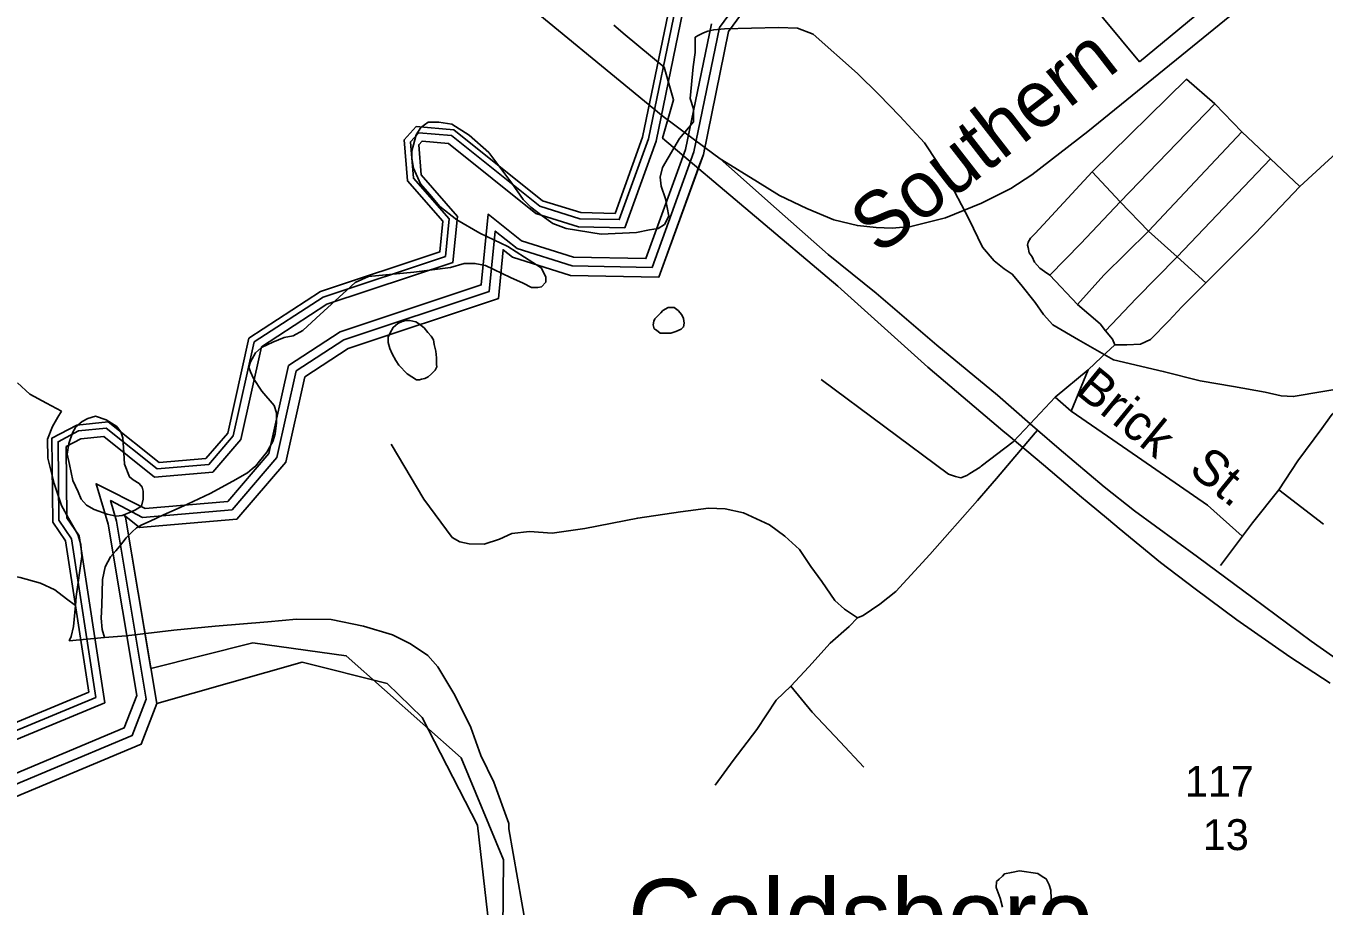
# Model space of a CAD drawing. Extents: x 2260773 to 2342389, y 552869 to 618546.
# Drawn here: x 2290347 to 2293789, y 592689 to 595024 of the extents above; entities that cross this region are included whole.
import ezdxf

# ---------------------------------------------------------------- set-up
doc = ezdxf.new("R2010")
doc.units = 0
for name, color, linetype in [('Exist Boundary Political City Limit New', 7, 'Continuous'), ('Exist Boundary Political Urban Extension UEB', 7, 'Continuous'), ('Exist Civil Demographics Community Label', 7, 'Continuous'), ('Exist Cultural Warehouse Building Footprint', 7, 'Continuous'), ('Exist Hydrographic Buffer Line', 7, 'Continuous'), ('Exist Hydrographic Creek Single Shore', 7, 'Continuous'), ('Exist Hydrographic Misc Water Feature', 7, 'Continuous'), ('Exist Hydrographic River Shore', 7, 'Continuous'), ('Exist Railroad Mainline', 7, 'Continuous'), ('Exist Railroad Mainline Label', 7, 'Continuous'), ('Exist Road Non-System Type 51', 7, 'Continuous'), ('Exist Road Non-System Type 51 Label', 7, 'Continuous'), ('Exist Road Primary US Label', 7, 'Continuous'), ('Map Preparation Boundary City Limit Buffer Line', 7, 'Continuous')]:
    doc.layers.add(name, color=color, linetype=linetype)

msp = doc.modelspace()

# ---------------------------------------------------------------- linework, layer by layer
at = {"layer": 'Exist Boundary Political City Limit New'}
msp.add_lwpolyline([(2293805.2, 593280.1), (2293698.2, 593350.5), (2293557.5, 593448.6), (2293447.5, 593530.6), (2293354.8, 593600.6), (2293246, 593690.6), (2293217.2, 593714.6), (2293160.5, 593761.8), (2293145.8, 593774), (2293044.8, 593859.6), (2292951.2, 593937.9), (2292937, 593949.7), (2292738.5, 594118.9), (2292500, 594333.6), (2292035, 594725.7), (2292064.2, 594827.8), (2292038.8, 594914.3), (2291935.8, 595000), (2291905.5, 595026.1)], dxfattribs=at)
at = {"layer": 'Exist Boundary Political Urban Extension UEB'}
for points in [[(2292133.8, 594657.5), (2292143, 594682.8), (2292146.9, 594701.5)], [(2290677.6, 593319.3), (2290611.1, 593720.3), (2290607.3, 593725.8), (2290647.6, 593693.6), (2290906.1, 593715.6), (2291035.7, 593867), (2291086, 594092.6), (2291201.1, 594167.7), (2291599.5, 594300.3), (2291612.2, 594429.9), (2291637, 594409.9), (2291790.8, 594362), (2292024.9, 594357.1), (2292133.8, 594657.5)], [(2291532.5, 590855.8), (2291297.5, 591037.7), (2291247.5, 591130.5), (2291302.6, 591404.9), (2291524.5, 591757.8), (2291645.5, 592122.7), (2291634.6, 592408.2), (2291609.6, 592441.5), (2291613.2, 592811.7), (2291500.5, 593082.4), (2291196.1, 593353.1), (2290948.1, 593387), (2290677.6, 593319.3)]]:
    msp.add_lwpolyline(points, dxfattribs=at)
at = {"layer": 'Exist Cultural Warehouse Building Footprint'}
for p, q in [((2293299.8, 594928.5), (2293729.9, 595285.4)), ((2293103.1, 595165.5), (2293299.8, 594928.5))]:
    msp.add_line(p, q, dxfattribs=at)
at = {"layer": 'Exist Hydrographic Buffer Line'}
for points in [[(2290665.6, 593238), (2290586.6, 593710.5), (2290571.1, 593764.5), (2290655.7, 593720.1), (2290893.4, 593740.4), (2291012, 593878.9), (2291063.1, 594108.5), (2291189.8, 594191.1), (2291575.5, 594319.4), (2291591.2, 594479.7), (2291649.3, 594433.1), (2291795, 594387.6), (2292007, 594383.2), (2292118.2, 594689.8), (2292186, 595019.3), (2292321.4, 595204.5)], [(2290532.3, 593242.2), (2290467.3, 593663.5), (2290433.9, 593712.4), (2290432, 593920.6), (2290486.5, 593949.3), (2290559.9, 593956.6), (2290694.7, 593849), (2290831.8, 593860.6), (2290896.7, 593936.5), (2290952.2, 594185.4), (2291135, 594304.6), (2291459, 594412.4), (2291468.6, 594511.6), (2291374.5, 594619.7), (2291366.5, 594715.8), (2291388.4, 594740.1), (2291475.6, 594732.6), (2291709.1, 594545.4), (2291815.3, 594512.3), (2291920, 594510.1), (2291997.5, 594723.9), (2292069, 595071.1)], [(2290555.9, 593228.4), (2290487.6, 593671.6), (2290455.2, 593719.1), (2290453.4, 593907.8), (2290492.8, 593928.6), (2290553.4, 593934.5), (2290688.1, 593827), (2290842.3, 593840.1), (2290916.4, 593926.7), (2290971.1, 594172.3), (2291144.3, 594285.3), (2291478.8, 594396.6), (2291490.7, 594518.6), (2291395.1, 594628.4), (2291388.4, 594708.4), (2291397.1, 594718), (2291467.3, 594712), (2291698.9, 594526.3), (2291811.8, 594491), (2291934.8, 594488.5), (2292018.1, 594718.1), (2292089, 595062.3)], [(2290640.6, 593247.6), (2290564.7, 593701.7), (2290533, 593809.5), (2290662.9, 593743.9), (2290882.1, 593762.6), (2290990.8, 593889.5), (2291042.7, 594122.7), (2291179.7, 594212), (2291554, 594336.6), (2291572.4, 594524.3), (2291660.4, 594453.8), (2291798.7, 594410.6), (2291990.9, 594406.6), (2292095.9, 594696.1), (2292164.5, 595028.8)], [(2288831, 592856.7), (2288946.8, 592897.7), (2289536.1, 592928.3), (2289946.4, 592999.3), (2290532.3, 593242.2)], [(2288833.4, 592834.3), (2288951.1, 592876), (2289538.5, 592906.5), (2289952.6, 592978.1), (2290555.9, 593228.4)], [(2288842.3, 592748.6), (2288967.6, 592792.9), (2289547.9, 592823), (2289976, 592897.1), (2290607.7, 593161.9), (2290640.6, 593247.6)], [(2288845.2, 592721.3), (2288972.8, 592766.4), (2289550.8, 592796.4), (2289983.5, 592871.3), (2290628.5, 593141.6), (2290665.6, 593238)]]:
    msp.add_lwpolyline(points, dxfattribs=at)
at = {"layer": 'Exist Hydrographic Creek Single Shore'}
for points in [[(2291543.8, 592904), (2291397, 593189), (2291304.9, 593279.4), (2291078.9, 593336.5), (2290693.7, 593226.4)], [(2292373.8, 590437.4), (2292389.8, 590578.1), (2292718.9, 591024), (2292774.9, 591259), (2292748.9, 591341.5), (2292648.8, 591422.2), (2292514.9, 591415.1), (2292044.9, 590968.8), (2291878.8, 590867.2), (2291687.9, 590831.7), (2291520.8, 590844.9), (2291285.8, 591026.8), (2291235.8, 591119.6), (2291290.9, 591394), (2291512.8, 591746.9), (2291633.8, 592111.8), (2291622.9, 592397.3), (2291597.9, 592430.6), (2291543.8, 592904)]]:
    msp.add_lwpolyline(points, dxfattribs=at)
at = {"layer": 'Exist Hydrographic Misc Water Feature'}
msp.add_line((2290461.1, 593392.5), (2290554.8, 593401.1), dxfattribs=at)
for points in [[(2293932.6, 594079), (2293707.3, 594040.7), (2293675.3, 594042.3), (2293633, 594051.9), (2293549, 594067), (2293460.8, 594082.3), (2293362.6, 594107.2), (2293230.5, 594138.1), (2293137.8, 594191.4), (2293069.6, 594230.5), (2293045.2, 594258.5), (2293023.2, 594290.2), (2292984.9, 594337.7), (2292962.3, 594365.5), (2292940.4, 594379.3), (2292914.3, 594401), (2292883.6, 594436.5), (2292846.9, 594512.2), (2292789.9, 594621.7), (2292763.8, 594661.3), (2292729.4, 594713.2), (2292664.4, 594784.6), (2292608, 594841.7), (2292551.4, 594897.3), (2292434.5, 595002.1), (2292392.5, 595017.8), (2292342.7, 595019.2), (2292198.9, 595015.7), (2292170.8, 595013.5), (2292154.8, 595009.4), (2292143.1, 595005.5), (2292131, 594999.2), (2292121.2, 594993.4)], [(2292121.2, 594993.4), (2292121.2, 594953.2), (2292115.9, 594915.1), (2292108.5, 594831), (2292116.7, 594803.4), (2292117.1, 594769.3), (2292103.4, 594753.2), (2292079.4, 594725.1), (2292034.5, 594648.3), (2292028.3, 594622.5), (2292030.8, 594598.6), (2292043.1, 594564.7), (2292051.5, 594518.8), (2292039.8, 594496.7), (2292023.6, 594486.5), (2292000, 594482.4), (2291965.8, 594475.8), (2291871.9, 594471.3), (2291779.6, 594486.4), (2291744.1, 594499.9), (2291715.4, 594519.6), (2291685.9, 594543.1), (2291665.4, 594563.2), (2291634.8, 594606.8), (2291573.9, 594688.1), (2291522, 594733.6), (2291475.9, 594763.3), (2291441.7, 594768.8), (2291413.6, 594768.6), (2291393.7, 594754.6), (2291381.8, 594734.4), (2291374.2, 594708.5), (2291370.3, 594692.4), (2291370.3, 594672.2), (2291374.4, 594646.4), (2291393.1, 594604.6), (2291417.7, 594576.6), (2291443.9, 594545.1), (2291489.8, 594509.4), (2291550.1, 594473.9), (2291624.6, 594438.8), (2291713.3, 594381.6), (2291725, 594357.9), (2291725.2, 594343.7), (2291713.6, 594331.7), (2291703.7, 594329.5), (2291687.7, 594329.5), (2291665.4, 594341.4), (2291631.3, 594356.6), (2291565.3, 594388.1), (2291537.2, 594393.9), (2291509.1, 594393.7), (2291473, 594383.3), (2291375.2, 594370.5), (2291255.3, 594359.4), (2291219.4, 594342.8), (2291197.8, 594323), (2291116.4, 594248.1), (2291081, 594215.7), (2291055.1, 594201.3), (2291031.1, 594197.3), (2291001.4, 594185.1), (2290971.5, 594171), (2290955.9, 594156.7), (2290942.1, 594132.4), (2290938, 594118.4), (2290941.9, 594106.4), (2290950.1, 594088.6), (2290972.5, 594054.8), (2291004.9, 594017.1), (2291010.8, 593997.1), (2291011.2, 593971.1), (2291007.6, 593941.3), (2291001.6, 593921.1), (2290986, 593893), (2290966.1, 593868.8), (2290956.1, 593856.9), (2290946.7, 593848.6), (2290934.4, 593838.7), (2290895, 593816.3), (2290835.1, 593783.9), (2290775.6, 593755.2), (2290747.6, 593742.8), (2290711.7, 593726.7), (2290675.8, 593710.2), (2290654.3, 593700.1), (2290640.1, 593692), (2290628.2, 593681.7), (2290612.4, 593665.8), (2290594.6, 593643.3), (2290584.9, 593631.4), (2290570.8, 593615.3), (2290557.1, 593589.4), (2290549.7, 593555.2), (2290548.2, 593487.3), (2290546.4, 593453.1), (2290549.1, 593423.1), (2290554.8, 593401.1)], [(2292070.3, 594213.1), (2292084.1, 594219.1), (2292090.6, 594225.4), (2292091.9, 594235.4), (2292090, 594247.4), (2292085.7, 594257.4), (2292075.9, 594269), (2292065.6, 594277), (2292058, 594277), (2292049.8, 594277), (2292035.7, 594268.6), (2292030.2, 594262.5), (2292021.9, 594254.8), (2292014.4, 594246.6), (2292011.9, 594240.5), (2292010.3, 594230.6), (2292012.5, 594220.5), (2292018.7, 594216.4), (2292028.3, 594208.8), (2292044.1, 594208.9), (2292056.4, 594209.1), (2292070.3, 594213.1)], [(2291420.9, 594201), (2291427.1, 594191.2), (2291429.3, 594179.1), (2291433.5, 594161), (2291435.3, 594143.3), (2291435.7, 594125.3), (2291435.9, 594119.2), (2291431.6, 594111), (2291421.8, 594101.1), (2291413.6, 594093), (2291404.1, 594088.7), (2291396.1, 594086.7), (2291390.2, 594084.7), (2291382.2, 594084.7), (2291358, 594100.6), (2291335.6, 594124.2), (2291327.8, 594136.3), (2291317.6, 594154.1), (2291311.4, 594168), (2291307.3, 594184), (2291306.9, 594197.9), (2291312.9, 594210), (2291320.7, 594224.2), (2291332.6, 594234.2), (2291344.7, 594240.1), (2291354.3, 594242.2), (2291364.6, 594242.3), (2291380.5, 594238.7), (2291390.6, 594232.7), (2291402.5, 594222.8), (2291412.9, 594210.7), (2291420.9, 594201)], [(2290441.4, 594001.8), (2290401.2, 594023.3), (2290357.1, 594047), (2290324.5, 594076.6)], [(2290441.4, 594001.8), (2290431.4, 593985.9), (2290417.6, 593961.6), (2290403.9, 593927.6), (2290404.5, 593877.6), (2290421.3, 593809.8), (2290441.4, 593752), (2290460.1, 593718.4), (2290484.3, 593674.6), (2290492.7, 593648.5), (2290494.9, 593616.6), (2290479.8, 593510.6), (2290477.9, 593486.5)], [(2290471.1, 593818.1), (2290462.3, 593860.3), (2290456.4, 593888), (2290460.3, 593916.2), (2290470.1, 593944.3), (2290479.5, 593960.4), (2290495.5, 593974.6), (2290511.1, 593982.4), (2290531.4, 593988.6), (2290559.5, 593979.1), (2290587.6, 593961.1), (2290598.1, 593947.4), (2290603.8, 593931.5), (2290606.1, 593891.4), (2290608.3, 593861.5), (2290621, 593827.5), (2290630.7, 593819.6), (2290646.9, 593809.8), (2290655.1, 593800.1), (2290657.3, 593790), (2290657.5, 593768.1), (2290653.6, 593750), (2290637.4, 593739.9), (2290624.1, 593733.8), (2290602, 593725.4), (2290585.8, 593723.3), (2290561.8, 593729), (2290527.9, 593740.6), (2290507.8, 593752.5), (2290493.5, 593768.4), (2290485.3, 593788.3), (2290471.1, 593818.1)], [(2289724.1, 593505.6), (2289746.3, 593505.5), (2289868.1, 593526.9), (2290017.8, 593546.1), (2290147.6, 593559.4), (2290205.6, 593565.7), (2290267.5, 593572.6), (2290331.5, 593560.9), (2290385.8, 593545.4), (2290423.6, 593528), (2290454.1, 593504.3), (2290477.9, 593486.5)], [(2290477.9, 593486.5), (2290472.6, 593430.6), (2290466.8, 593404.3), (2290461.1, 593392.5)], [(2290554.8, 593401.1), (2290612.8, 593405.8), (2290738.7, 593420.9), (2290848.4, 593432), (2290988.5, 593443.3), (2291063.9, 593450.2), (2291156, 593448.9), (2291242.3, 593431.8), (2291318.4, 593408.6), (2291366.8, 593385.1), (2291412.9, 593353.4), (2291439, 593323.5), (2291483.9, 593248.2), (2291526.5, 593162.7), (2291553.4, 593088.9), (2291587.9, 593017.6), (2291627, 592907.9), (2291627.2, 592903.8)], [(2291627.2, 592903.8), (2291627.2, 592894.1), (2291673.4, 592632.5), (2291716.6, 592305.2), (2291712.7, 592105.1), (2291711.5, 591983.2), (2291684.6, 591885), (2291667.2, 591827.2), (2291633.8, 591776.7), (2291572.9, 591676), (2291499.9, 591569.4), (2291407.6, 591374.8), (2291384, 591302.5), (2291376.7, 591260.7), (2291369.1, 591218.4), (2291367.2, 591168.4), (2291372.1, 591136.4), (2291386.1, 591102.7), (2291404.3, 591054.9), (2291434.9, 591015.5), (2291464.8, 590991.5), (2291523.1, 590948.3), (2291561.8, 590930.6)], [(2293066.5, 592687.5), (2293064, 592731.7), (2293059.9, 592745.6), (2293051.9, 592761.4), (2293043.7, 592765.5), (2293029.6, 592775.3), (2292981.4, 592782.6), (2292959.7, 592778.6), (2292941.4, 592774.4), (2292935.9, 592768.4), (2292927.7, 592760.3), (2292919.9, 592754.2), (2292919.7, 592738.4)], [(2292919.7, 592738.4), (2292929.9, 592710.5), (2292936.5, 592686.3)]]:
    msp.add_lwpolyline(points, dxfattribs=at)
at = {"layer": 'Exist Hydrographic River Shore'}
for points in [[(2290693.7, 593226.4), (2290611.1, 593720.3), (2290607.3, 593725.8), (2290647.6, 593693.6), (2290906.1, 593715.6), (2291035.7, 593867), (2291086, 594092.6), (2291201.1, 594167.7), (2291599.5, 594300.3), (2291612.2, 594429.9), (2291637, 594409.9), (2291790.8, 594362), (2292024.9, 594357.1), (2292143, 594682.8), (2292210.1, 595008.6), (2292347.8, 595197)], [(2290513.8, 593256.1), (2290451.9, 593657.5), (2290417.8, 593707.3), (2290415.8, 593930.3), (2290481.8, 593965.1), (2290564.8, 593973.3), (2290699.8, 593865.6), (2290823.8, 593876.1), (2290881.9, 593943.9), (2290937.8, 594195.3), (2291127.9, 594319.3), (2291443.9, 594424.4), (2291451.9, 594506.2), (2291358.8, 594613.1), (2291349.8, 594721.5), (2291381.8, 594756.9), (2291481.8, 594748.3), (2291716.8, 594559.9), (2291817.9, 594528.4), (2291908.8, 594526.5), (2291982, 594728.3), (2292053.9, 595077.8)], [(2288828.9, 592877), (2288942.9, 592917.3), (2289533.8, 592948), (2289940.9, 593018.5), (2290513.8, 593256.1)], [(2288848.5, 592690.2), (2288978.8, 592736.3), (2289554.2, 592766.2), (2289992.1, 592842), (2290652.2, 593118.6), (2290693.7, 593226.4)]]:
    msp.add_lwpolyline(points, dxfattribs=at)
at = {"layer": 'Exist Railroad Mainline'}
for points in [[(2294004.5, 595428), (2293934.2, 595371), (2293162.7, 594743.9), (2293013.8, 594628.6), (2292958.3, 594592.2), (2292880.5, 594553.3), (2292785, 594514.5), (2292693.3, 594491.6), (2292643.5, 594487.2), (2292601.3, 594488.8), (2292551.4, 594494.3), (2292489.2, 594509.7), (2292417, 594539), (2292344.7, 594574.2), (2292286.5, 594609.8), (2292191.8, 594668.5), (2292188, 594670.8)], [(2292188, 594670.8), (2292146.9, 594701.5), (2292036.9, 594783.4), (2291595.7, 595147)], [(2292188, 594670.8), (2292210.4, 594650.9), (2292337, 594538.2), (2292474.1, 594417.7), (2292601, 594314.9), (2292762.3, 594176.5), (2292923.3, 594044.1), (2293009.8, 593968.6), (2293029.2, 593951.7), (2293086.6, 593901.6), (2293205.5, 593800.8), (2293286, 593737.6), (2293453, 593615.2), (2293600, 593506.7), (2293755, 593392.2), (2293892, 593295.4), (2293956.2, 593250.2), (2294082.9, 593175.4), (2294195.5, 593112.5), (2294220, 593099.7), (2294293.7, 593061.2)]]:
    msp.add_lwpolyline(points, dxfattribs=at)
at = {"layer": 'Exist Road Non-System Type 51'}
for p, q in [((2293248, 594556.7), (2293499.6, 594816.6)), ((2293571.2, 594742.9), (2293499.6, 594816.6)), ((2293323.7, 594478.9), (2293571.2, 594742.9)), ((2293646.9, 594671.3), (2293571.2, 594742.9)), ((2293399.4, 594411.4), (2293646.9, 594671.3)), ((2293724.6, 594597.6), (2293646.9, 594671.3)), ((2293174.4, 594636.5), (2293248, 594556.7)), ((2293248, 594556.7), (2293323.7, 594478.9)), ((2293323.7, 594478.9), (2293399.4, 594411.4)), ((2293399.4, 594411.4), (2293475.1, 594341.8)), ((2293061.9, 594362.3), (2293135.5, 594284.5)), ((2293076.2, 594038.9), (2293163.5, 594111.2)), ((2293118.5, 594002.1), (2293163.5, 594111.2)), ((2293009.8, 593968.6), (2293076.2, 594038.9)), ((2293076.2, 594038.9), (2293118.5, 594002.1)), ((2292897.1, 593796.3), (2292920.4, 593823.7)), ((2293668.7, 593793.3), (2293787.3, 593701.9))]:
    msp.add_line(p, q, dxfattribs=at)
for points in [[(2293499.6, 594816.6), (2293423.9, 594882.1), (2293174.4, 594636.5)], [(2293724.6, 594597.6), (2293800.3, 594667.2), (2293847.3, 594710.2), (2293896.4, 594765.5), (2293957.8, 594812.5), (2293980.3, 594837.4)], [(2293174.4, 594636.5), (2293023, 594472.8), (2293010.7, 594460.5), (2293004.6, 594450.3), (2293002.5, 594442.1), (2293004.6, 594435.9), (2293006.6, 594421.6), (2293014.8, 594411.4), (2293021, 594397.1), (2293035.3, 594380.7), (2293047.5, 594372.5), (2293061.9, 594362.3)], [(2293475.1, 594341.8), (2293606, 594472.8), (2293724.6, 594597.6)], [(2293061.9, 594362.3), (2293143.7, 594446.2), (2293248, 594556.7)], [(2293323.7, 594478.9), (2293205, 594362.3), (2293135.5, 594284.5)], [(2293209.1, 594214.9), (2293291, 594300.9), (2293399.4, 594411.4)], [(2293233.7, 594178.1), (2293265.7, 594178.1), (2293302.6, 594179.4), (2293328.5, 594191.7), (2293376.9, 594241.5), (2293411.6, 594278.4), (2293466.9, 594333.6), (2293475.1, 594341.8)], [(2293135.5, 594284.5), (2293194.8, 594233.3), (2293209.1, 594214.9)], [(2293209.1, 594214.9), (2293227.6, 594192.4), (2293233.7, 594178.1)], [(2293163.5, 594111.2), (2293198.9, 594145.3), (2293233.7, 594178.1)], [(2292455.2, 594085.6), (2292793.3, 593835), (2292811.4, 593829), (2292825.5, 593825.1), (2292841.5, 593831.4), (2292849.8, 593836.6)], [(2293118.5, 594002.1), (2293268.5, 593898.4), (2293479.8, 593752.4), (2293571.9, 593670.5)], [(2293668.7, 593793.3), (2293719.2, 593869.7), (2293783.3, 593955.7), (2293803.7, 593984.3), (2293810.5, 593993.9), (2293814.1, 593997.4), (2293817.3, 593999.3), (2293824.1, 593999), (2293831.2, 593994.9), (2293877.3, 593962.5), (2293933.3, 593922.9), (2293956.4, 593916.1)], [(2292880, 593855.9), (2292964.4, 593920.5), (2293009.8, 593968.6)], [(2292920.4, 593823.7), (2293023, 593944.7), (2293029.2, 593951.7)], [(2291315, 593914.7), (2291402.3, 593768.7), (2291477.3, 593666.4), (2291497.7, 593655.5), (2291522.3, 593650), (2291561.8, 593648.7), (2291602.7, 593662.3), (2291635.5, 593677.3), (2291681.8, 593682.8), (2291741.8, 593678.7), (2291829.1, 593691), (2291968.9, 593718.2), (2292082.1, 593734.6), (2292157.1, 593744.2), (2292200.7, 593742.8), (2292249.8, 593731.9), (2292318, 593700.5), (2292358.9, 593670.5), (2292398.4, 593635), (2292428.4, 593590), (2292457.1, 593550.4), (2292491.4, 593499.6), (2292517.7, 593477.1), (2292551.8, 593453.8)], [(2292849.8, 593836.6), (2292877.1, 593853.7), (2292880, 593855.9)], [(2292551.8, 593453.8), (2292566.9, 593460.1), (2292610.8, 593489.7), (2292653.4, 593523.1), (2292743.4, 593621.4), (2292870.3, 593764.6), (2292897.1, 593796.3)], [(2293514.6, 593592.7), (2293599.2, 593706), (2293668.7, 593793.3)], [(2292374.6, 593272.1), (2292422.3, 593323.9), (2292479.6, 593386.7), (2292530, 593430.4), (2292551.8, 593453.8)], [(2292174.1, 593010.1), (2292221.8, 593075.6), (2292284.6, 593157.5), (2292336.4, 593235.2), (2292374.6, 593272.1)], [(2292374.6, 593272.1), (2292431.8, 593203.9), (2292505.5, 593124.7), (2292568.2, 593057.9)]]:
    msp.add_lwpolyline(points, dxfattribs=at)
at = {"layer": 'Map Preparation Boundary City Limit Buffer Line'}
msp.add_lwpolyline([(2293805.2, 593280.1), (2293698.2, 593350.5), (2293557.5, 593448.6), (2293447.5, 593530.6), (2293354.8, 593600.6), (2293246, 593690.6), (2293217.2, 593714.6), (2293160.5, 593761.8), (2293145.8, 593774), (2293044.8, 593859.6), (2292951.2, 593937.9), (2292937, 593949.7), (2292738.5, 594118.9), (2292500, 594333.6), (2292035, 594725.7), (2292064.2, 594827.8), (2292038.8, 594914.3), (2291935.8, 595000), (2291905.5, 595026.1)], dxfattribs=at)

# ---------------------------------------------------------------- texts
at = {"layer": 'Exist Civil Demographics Community Label'}
msp.add_text('Goldsboro', height=200, dxfattribs=at).set_placement((2291942.5, 592561.1))
at = {"layer": 'Exist Railroad Mainline Label'}
msp.add_text('Southern', height=150, rotation=37.8232, dxfattribs=at).set_placement((2292608.9, 594413.1))
at = {"layer": 'Exist Road Non-System Type 51 Label'}
for s, rotation, p in [('Brick', 320.7605, (2293125.1, 594051.9)), ('St.', 320.7825, (2293426.8, 593841.2))]:
    msp.add_text(s, height=95, rotation=rotation, dxfattribs=at).set_placement(p)
at = {"layer": 'Exist Road Primary US Label'}
for s, p in [('117', (2293419.8, 592979)), ('13', (2293467.4, 592837.6))]:
    msp.add_text(s, height=82.02, dxfattribs=at).set_placement(p)

doc.saveas('drawing.dxf')
